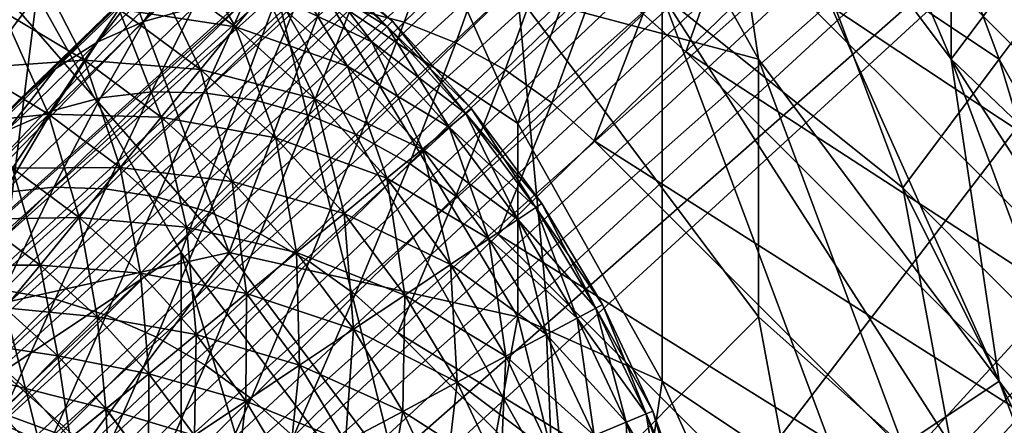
# Model space of a CAD drawing. Extents: x -160 to 10, y -10 to 160.
# Tile 361 of 450: x 0.1581 to 0.1852, y 0.1451 to 0.1562. Entities that reach past the tile are written whole.
import ezdxf

# ---------------------------------------------------------------- set-up
doc = ezdxf.new("R2010")
doc.units = 0

msp = doc.modelspace()

# ---------------------------------------------------------------- linework, layer by layer
for points in [[(0.197558, 0.186517, 0.010433), (0.146857, 0.141068, 0.506917), (0.198438, 0.187559, 0.012)], [(0.176524, 0.1716, 0.575792), (0.198438, 0.187559, 0.012), (0.146857, 0.141068, 0.506917)], [(0.196838, 0.185348, 0.008894), (0.146233, 0.139927, 0.50612), (0.197558, 0.186517, 0.010433)], [(0.197558, 0.186517, 0.010433), (0.146233, 0.139927, 0.50612), (0.146857, 0.141068, 0.506917)], [(0.19629, 0.184071, 0.007408), (0.145973, 0.138672, 0.505409), (0.196838, 0.185348, 0.008894)], [(0.196838, 0.185348, 0.008894), (0.145973, 0.138672, 0.505409), (0.146233, 0.139927, 0.50612)], [(0.195925, 0.182709, 0.006), (0.145886, 0.137353, 0.504735), (0.19629, 0.184071, 0.007408)], [(0.19629, 0.184071, 0.007408), (0.145886, 0.137353, 0.504735), (0.145973, 0.138672, 0.505409)], [(0.195925, 0.182709, 0.006), (0.145936, 0.135996, 0.504099), (0.145886, 0.137353, 0.504735)], [(0.195748, 0.181285, 0.004695), (0.145936, 0.135996, 0.504099), (0.195925, 0.182709, 0.006)], [(0.195748, 0.181285, 0.004695), (0.146096, 0.134614, 0.503501), (0.145936, 0.135996, 0.504099)], [(0.195762, 0.179823, 0.003515), (0.146096, 0.134614, 0.503501), (0.195748, 0.181285, 0.004695)], [(0.173299, 0.114534, 0.506885), (0.219776, 0.16622, 0.012), (0.234948, 0.181392, 0.012)], [(0.173299, 0.114534, 0.506885), (0.234948, 0.181392, 0.012), (0.202647, 0.143044, 0.584312)], [(0.195762, 0.179823, 0.003515), (0.146347, 0.133236, 0.502951), (0.146096, 0.134614, 0.503501)], [(0.195966, 0.178348, 0.00248), (0.146347, 0.133236, 0.502951), (0.195762, 0.179823, 0.003515)], [(0.195966, 0.178348, 0.00248), (0.146689, 0.131925, 0.502475), (0.146347, 0.133236, 0.502951)], [(0.196186, 0.177305, 0.002352), (0.146689, 0.131925, 0.502475), (0.195966, 0.178348, 0.00248)], [(0.196186, 0.177305, 0.002352), (0.147189, 0.130747, 0.50212), (0.146689, 0.131925, 0.502475)], [(0.19689, 0.175304, 0.001701), (0.147189, 0.130747, 0.50212), (0.196186, 0.177305, 0.002352)], [(0.19689, 0.175304, 0.001701), (0.147876, 0.129679, 0.501883), (0.147189, 0.130747, 0.50212)], [(0.197633, 0.173965, 0.00119), (0.147876, 0.129679, 0.501883), (0.19689, 0.175304, 0.001701)], [(0.197633, 0.173965, 0.00119), (0.148673, 0.128631, 0.501717), (0.147876, 0.129679, 0.501883)], [(0.198523, 0.172716, 0.000882), (0.148673, 0.128631, 0.501717), (0.197633, 0.173965, 0.00119)], [(0.198523, 0.172716, 0.000882), (0.149561, 0.127586, 0.501618), (0.148673, 0.128631, 0.501717)], [(0.199551, 0.171566, 0.000778), (0.149561, 0.127586, 0.501618), (0.198523, 0.172716, 0.000882)], [(0.170545, 0.165978, 0.609454), (0.176524, 0.1716, 0.575792), (0.146857, 0.141068, 0.506917)], [(0.199551, 0.171566, 0.000778), (0.150506, 0.12656, 0.501583), (0.149561, 0.127586, 0.501618)], [(0.199551, 0.171566, 0.000778), (0.158493, 0.117937, 0.501429), (0.150506, 0.12656, 0.501583)], [(0.199551, 0.171566, 0.000778), (0.203783, 0.167332, 0.000778), (0.158493, 0.117937, 0.501429)], [(0.183719, 0.155122, 0.768845), (0.178434, 0.167505, 0.768543), (0.177112, 0.163967, 0.769088)], [(0.183719, 0.155122, 0.768845), (0.183719, 0.162198, 0.76804), (0.178434, 0.167505, 0.768543)], [(0.204934, 0.166305, 0.000882), (0.158493, 0.117937, 0.501429), (0.203783, 0.167332, 0.000778)], [(0.204934, 0.166305, 0.000882), (0.159486, 0.116967, 0.501468), (0.158493, 0.117937, 0.501429)], [(0.206183, 0.165416, 0.00119), (0.159486, 0.116967, 0.501468), (0.204934, 0.166305, 0.000882)], [(0.219776, 0.16622, 0.012), (0.173299, 0.114534, 0.506885), (0.172193, 0.113645, 0.50601)], [(0.219776, 0.16622, 0.012), (0.172193, 0.113645, 0.50601), (0.218735, 0.16534, 0.010433)], [(0.153116, 0.149106, 0.661847), (0.170545, 0.165978, 0.609454), (0.146857, 0.141068, 0.506917)], [(0.153116, 0.149106, 0.661847), (0.16268, 0.15842, 0.638303), (0.170545, 0.165978, 0.609454)], [(0.185041, 0.155122, 0.699267), (0.179755, 0.15866, 0.69886), (0.181076, 0.165736, 0.697994)], [(0.185041, 0.155122, 0.699267), (0.181076, 0.165736, 0.697994), (0.186362, 0.156891, 0.699093)], [(0.206183, 0.165416, 0.00119), (0.16054, 0.116084, 0.501586), (0.159486, 0.116967, 0.501468)], [(0.207522, 0.164672, 0.001701), (0.16054, 0.116084, 0.501586), (0.206183, 0.165416, 0.00119)], [(0.218735, 0.16534, 0.010433), (0.172193, 0.113645, 0.50601), (0.170961, 0.112995, 0.505181)], [(0.218735, 0.16534, 0.010433), (0.170961, 0.112995, 0.505181), (0.217565, 0.16462, 0.008894)], [(0.207522, 0.164672, 0.001701), (0.16168, 0.115231, 0.501767), (0.16054, 0.116084, 0.501586)], [(0.209523, 0.163968, 0.002352), (0.16168, 0.115231, 0.501767), (0.207522, 0.164672, 0.001701)], [(0.217565, 0.16462, 0.008894), (0.170961, 0.112995, 0.505181), (0.169635, 0.112636, 0.504428)], [(0.217565, 0.16462, 0.008894), (0.169635, 0.112636, 0.504428), (0.216289, 0.164073, 0.007408)], [(0.209523, 0.163968, 0.002352), (0.162871, 0.114422, 0.502002), (0.16168, 0.115231, 0.501767)], [(0.210565, 0.163749, 0.00248), (0.162871, 0.114422, 0.502002), (0.209523, 0.163968, 0.002352)], [(0.216289, 0.164073, 0.007408), (0.169635, 0.112636, 0.504428), (0.168243, 0.112533, 0.503751)], [(0.216289, 0.164073, 0.007408), (0.168243, 0.112533, 0.503751), (0.214927, 0.163707, 0.006)], [(0.178434, 0.155122, 0.769622), (0.177112, 0.163967, 0.769088), (0.174469, 0.162198, 0.769553)], [(0.185041, 0.146277, 0.769466), (0.183719, 0.155122, 0.768845), (0.177112, 0.163967, 0.769088)], [(0.178434, 0.155122, 0.769622), (0.185041, 0.146277, 0.769466), (0.177112, 0.163967, 0.769088)], [(0.210565, 0.163749, 0.00248), (0.164107, 0.113702, 0.502302), (0.162871, 0.114422, 0.502002)], [(0.21204, 0.163544, 0.003515), (0.164107, 0.113702, 0.502302), (0.210565, 0.163749, 0.00248)], [(0.214927, 0.163707, 0.006), (0.168243, 0.112533, 0.503751), (0.166825, 0.112717, 0.503174)], [(0.214927, 0.163707, 0.006), (0.166825, 0.112717, 0.503174), (0.213502, 0.16353, 0.004695)], [(0.183198, 0.16186, 0.628878), (0.196008, 0.152992, 0.621122), (0.185209, 0.16379, 0.621122)], [(0.21204, 0.163544, 0.003515), (0.165432, 0.113128, 0.502694), (0.164107, 0.113702, 0.502302)], [(0.213502, 0.16353, 0.004695), (0.165432, 0.113128, 0.502694), (0.21204, 0.163544, 0.003515)], [(0.213502, 0.16353, 0.004695), (0.166825, 0.112717, 0.503174), (0.165432, 0.113128, 0.502694)], [(0.166541, 0.156891, 0.700594), (0.167862, 0.162198, 0.699428), (0.171827, 0.153353, 0.700474)], [(0.171827, 0.153353, 0.700474), (0.167862, 0.162198, 0.699428), (0.174469, 0.160429, 0.698928)], [(0.178434, 0.155122, 0.769622), (0.174469, 0.162198, 0.769553), (0.171827, 0.156891, 0.770084)], [(0.186362, 0.15866, 0.767823), (0.183719, 0.162198, 0.76804), (0.183719, 0.155122, 0.768845)], [(0.181082, 0.159825, 0.636242), (0.194078, 0.15098, 0.628878), (0.183198, 0.16186, 0.628878)], [(0.183198, 0.16186, 0.628878), (0.194078, 0.15098, 0.628878), (0.196008, 0.152992, 0.621122)], [(0.163898, 0.149815, 0.70237), (0.154648, 0.160429, 0.701992), (0.159934, 0.160429, 0.701058)], [(0.15597, 0.148046, 0.704154), (0.154648, 0.160429, 0.701992), (0.163898, 0.149815, 0.70237)], [(0.166541, 0.156891, 0.700594), (0.163898, 0.149815, 0.70237), (0.159934, 0.160429, 0.701058)], [(0.171827, 0.153353, 0.700474), (0.174469, 0.160429, 0.698928), (0.175791, 0.156891, 0.699384)], [(0.178821, 0.157639, 0.643367), (0.192043, 0.148865, 0.636242), (0.181082, 0.159825, 0.636242)], [(0.181082, 0.159825, 0.636242), (0.192043, 0.148865, 0.636242), (0.194078, 0.15098, 0.628878)], [(0.164068, 0.156007, 0.303745), (0.161704, 0.15776, 0.303745), (0.162408, 0.158814, 0.305012)], [(0.164068, 0.156007, 0.303745), (0.162408, 0.158814, 0.305012), (0.164872, 0.156986, 0.305012)], [(0.168698, 0.156134, 0.655872), (0.169719, 0.158928, 0.64904), (0.167242, 0.15652, 0.65544)], [(0.168698, 0.156134, 0.655872), (0.171187, 0.158555, 0.649439), (0.169719, 0.158928, 0.64904)], [(0.153327, 0.149815, 0.770757), (0.158613, 0.156891, 0.770598), (0.153327, 0.15866, 0.770523)], [(0.162907, 0.156534, 0.6537), (0.163962, 0.158498, 0.646785), (0.161556, 0.156158, 0.653004)], [(0.161556, 0.156158, 0.653004), (0.163962, 0.158498, 0.646785), (0.162676, 0.157919, 0.646104)], [(0.170118, 0.155566, 0.656215), (0.171187, 0.158555, 0.649439), (0.168698, 0.156134, 0.655872)], [(0.170118, 0.155566, 0.656215), (0.172617, 0.157997, 0.649757), (0.171187, 0.158555, 0.649439)], [(0.176435, 0.155325, 0.650175), (0.177648, 0.158681, 0.643323), (0.175263, 0.156368, 0.650128)], [(0.175791, 0.156891, 0.699384), (0.179755, 0.15866, 0.69886), (0.182398, 0.151584, 0.699851)], [(0.176435, 0.155325, 0.650175), (0.178821, 0.157639, 0.643367), (0.177648, 0.158681, 0.643323)], [(0.182398, 0.151584, 0.699851), (0.179755, 0.15866, 0.69886), (0.185041, 0.155122, 0.699267)], [(0.192969, 0.146277, 0.767788), (0.186362, 0.15866, 0.767823), (0.183719, 0.155122, 0.768845)], [(0.153116, 0.149106, 0.661847), (0.158103, 0.153975, 0.650733), (0.16268, 0.15842, 0.638303)], [(0.158103, 0.153975, 0.650733), (0.160444, 0.156251, 0.644683), (0.16268, 0.15842, 0.638303)], [(0.168237, 0.156019, 0.31178), (0.165852, 0.158181, 0.31178), (0.165476, 0.157723, 0.313471)], [(0.167818, 0.155601, 0.306529), (0.165476, 0.157723, 0.306529), (0.165852, 0.158181, 0.30822)], [(0.168379, 0.156161, 0.31), (0.165979, 0.158336, 0.31), (0.165852, 0.158181, 0.31178)], [(0.168237, 0.156019, 0.30822), (0.165852, 0.158181, 0.30822), (0.165979, 0.158336, 0.31)], [(0.168379, 0.156161, 0.31), (0.165852, 0.158181, 0.31178), (0.168237, 0.156019, 0.31178)], [(0.167818, 0.155601, 0.306529), (0.165852, 0.158181, 0.30822), (0.168237, 0.156019, 0.30822)], [(0.168237, 0.156019, 0.30822), (0.165979, 0.158336, 0.31), (0.168379, 0.156161, 0.31)], [(0.159922, 0.155093, 0.302201), (0.157668, 0.156444, 0.302201), (0.158465, 0.157935, 0.302792)], [(0.159922, 0.155093, 0.302201), (0.158465, 0.157935, 0.302792), (0.160862, 0.156499, 0.302792)], [(0.161556, 0.156158, 0.653004), (0.162676, 0.157919, 0.646104), (0.16029, 0.155599, 0.652269)], [(0.16029, 0.155599, 0.652269), (0.162676, 0.157919, 0.646104), (0.161496, 0.157165, 0.6454)], [(0.171477, 0.154826, 0.656465), (0.172617, 0.157997, 0.649757), (0.170118, 0.155566, 0.656215)], [(0.171477, 0.154826, 0.656465), (0.173983, 0.157263, 0.649988), (0.172617, 0.157997, 0.649757)], [(0.164068, 0.156007, 0.316255), (0.161704, 0.15776, 0.316255), (0.160862, 0.156499, 0.317208)], [(0.163106, 0.154835, 0.302792), (0.160862, 0.156499, 0.302792), (0.161704, 0.15776, 0.303745)], [(0.164872, 0.156986, 0.314988), (0.161704, 0.15776, 0.316255), (0.164068, 0.156007, 0.316255)], [(0.163106, 0.154835, 0.302792), (0.161704, 0.15776, 0.303745), (0.164068, 0.156007, 0.303745)], [(0.167818, 0.155601, 0.313471), (0.165476, 0.157723, 0.313471), (0.164872, 0.156986, 0.314988)], [(0.167144, 0.154927, 0.305012), (0.164872, 0.156986, 0.305012), (0.165476, 0.157723, 0.306529)], [(0.168237, 0.156019, 0.31178), (0.165476, 0.157723, 0.313471), (0.167818, 0.155601, 0.313471)], [(0.167144, 0.154927, 0.305012), (0.165476, 0.157723, 0.306529), (0.167818, 0.155601, 0.306529)], [(0.176435, 0.155325, 0.650175), (0.189857, 0.146604, 0.643367), (0.178821, 0.157639, 0.643367)], [(0.178821, 0.157639, 0.643367), (0.189857, 0.146604, 0.643367), (0.192043, 0.148865, 0.636242)], [(0.16029, 0.155599, 0.652269), (0.161496, 0.157165, 0.6454), (0.159133, 0.154867, 0.651507)], [(0.159133, 0.154867, 0.651507), (0.161496, 0.157165, 0.6454), (0.160444, 0.156251, 0.644683)], [(0.172753, 0.153926, 0.656616), (0.173983, 0.157263, 0.649988), (0.171477, 0.154826, 0.656465)], [(0.172753, 0.153926, 0.656616), (0.175263, 0.156368, 0.650128), (0.173983, 0.157263, 0.649988)], [(0.153327, 0.149815, 0.770757), (0.157291, 0.146277, 0.770905), (0.158613, 0.156891, 0.770598)], [(0.157291, 0.146277, 0.770905), (0.162577, 0.149815, 0.770781), (0.158613, 0.156891, 0.770598)], [(0.162577, 0.149815, 0.770781), (0.16522, 0.156891, 0.770447), (0.158613, 0.156891, 0.770598)], [(0.169184, 0.14097, 0.770905), (0.16522, 0.156891, 0.770447), (0.162577, 0.149815, 0.770781)], [(0.166541, 0.156891, 0.700594), (0.171827, 0.148046, 0.701483), (0.163898, 0.149815, 0.70237)], [(0.167144, 0.154927, 0.314988), (0.164872, 0.156986, 0.314988), (0.164068, 0.156007, 0.316255)], [(0.166249, 0.154031, 0.303745), (0.164068, 0.156007, 0.303745), (0.164872, 0.156986, 0.305012)], [(0.167818, 0.155601, 0.313471), (0.164872, 0.156986, 0.314988), (0.167144, 0.154927, 0.314988)], [(0.166249, 0.154031, 0.303745), (0.164872, 0.156986, 0.305012), (0.167144, 0.154927, 0.305012)], [(0.16522, 0.156891, 0.770447), (0.173148, 0.142739, 0.770669), (0.171827, 0.156891, 0.770084)], [(0.173148, 0.142739, 0.770669), (0.16522, 0.156891, 0.770447), (0.169184, 0.14097, 0.770905)], [(0.171827, 0.148046, 0.701483), (0.166541, 0.156891, 0.700594), (0.171827, 0.153353, 0.700474)], [(0.175791, 0.146277, 0.701306), (0.171827, 0.153353, 0.700474), (0.175791, 0.156891, 0.699384)], [(0.173148, 0.142739, 0.770669), (0.178434, 0.148046, 0.770067), (0.171827, 0.156891, 0.770084)], [(0.178434, 0.148046, 0.770067), (0.178434, 0.155122, 0.769622), (0.171827, 0.156891, 0.770084)], [(0.183719, 0.144508, 0.700893), (0.175791, 0.156891, 0.699384), (0.182398, 0.151584, 0.699851)], [(0.181076, 0.142739, 0.701401), (0.175791, 0.156891, 0.699384), (0.183719, 0.144508, 0.700893)], [(0.175791, 0.146277, 0.701306), (0.175791, 0.156891, 0.699384), (0.181076, 0.142739, 0.701401)], [(0.189005, 0.148046, 0.700232), (0.185041, 0.155122, 0.699267), (0.186362, 0.156891, 0.699093)], [(0.163195, 0.1542, 0.660971), (0.164322, 0.156721, 0.654345), (0.161761, 0.154224, 0.660342)], [(0.161761, 0.154224, 0.660342), (0.164322, 0.156721, 0.654345), (0.162907, 0.156534, 0.6537)], [(0.163195, 0.1542, 0.660971), (0.165775, 0.156716, 0.654929), (0.164322, 0.156721, 0.654345)], [(0.164645, 0.153987, 0.661522), (0.165775, 0.156716, 0.654929), (0.163195, 0.1542, 0.660971)], [(0.164645, 0.153987, 0.661522), (0.167242, 0.15652, 0.65544), (0.165775, 0.156716, 0.654929)], [(0.159922, 0.155093, 0.317799), (0.157668, 0.156444, 0.317799), (0.156829, 0.154874, 0.318)], [(0.158933, 0.153613, 0.302), (0.156829, 0.154874, 0.302), (0.157668, 0.156444, 0.302201)], [(0.160862, 0.156499, 0.317208), (0.157668, 0.156444, 0.317799), (0.159922, 0.155093, 0.317799)], [(0.158933, 0.153613, 0.302), (0.157668, 0.156444, 0.302201), (0.159922, 0.155093, 0.302201)], [(0.163106, 0.154835, 0.317208), (0.160862, 0.156499, 0.317208), (0.159922, 0.155093, 0.317799)], [(0.162033, 0.153528, 0.302201), (0.159922, 0.155093, 0.302201), (0.160862, 0.156499, 0.302792)], [(0.161761, 0.154224, 0.660342), (0.162907, 0.156534, 0.6537), (0.160367, 0.154057, 0.659648)], [(0.160367, 0.154057, 0.659648), (0.162907, 0.156534, 0.6537), (0.161556, 0.156158, 0.653004)], [(0.164068, 0.156007, 0.316255), (0.160862, 0.156499, 0.317208), (0.163106, 0.154835, 0.317208)], [(0.162033, 0.153528, 0.302201), (0.160862, 0.156499, 0.302792), (0.163106, 0.154835, 0.302792)], [(0.166087, 0.153588, 0.661986), (0.167242, 0.15652, 0.65544), (0.164645, 0.153987, 0.661522)], [(0.166087, 0.153588, 0.661986), (0.168698, 0.156134, 0.655872), (0.167242, 0.15652, 0.65544)], [(0.173923, 0.152882, 0.656667), (0.175263, 0.156368, 0.650128), (0.172753, 0.153926, 0.656616)], [(0.173923, 0.152882, 0.656667), (0.176435, 0.155325, 0.650175), (0.175263, 0.156368, 0.650128)], [(0.159133, 0.154867, 0.651507), (0.160444, 0.156251, 0.644683), (0.158103, 0.153975, 0.650733)], [(0.160367, 0.154057, 0.659648), (0.161556, 0.156158, 0.653004), (0.159038, 0.153703, 0.658898)], [(0.159038, 0.153703, 0.658898), (0.161556, 0.156158, 0.653004), (0.16029, 0.155599, 0.652269)], [(0.167496, 0.153009, 0.662355), (0.168698, 0.156134, 0.655872), (0.166087, 0.153588, 0.661986)], [(0.167496, 0.153009, 0.662355), (0.170118, 0.155566, 0.656215), (0.168698, 0.156134, 0.655872)], [(0.170398, 0.153634, 0.31178), (0.168237, 0.156019, 0.31178), (0.167818, 0.155601, 0.313471)], [(0.169941, 0.153259, 0.306529), (0.167818, 0.155601, 0.306529), (0.168237, 0.156019, 0.30822)], [(0.170553, 0.153761, 0.31), (0.168379, 0.156161, 0.31), (0.168237, 0.156019, 0.31178)], [(0.170398, 0.153634, 0.30822), (0.168237, 0.156019, 0.30822), (0.168379, 0.156161, 0.31)], [(0.170553, 0.153761, 0.31), (0.168237, 0.156019, 0.31178), (0.170398, 0.153634, 0.31178)], [(0.169941, 0.153259, 0.306529), (0.168237, 0.156019, 0.30822), (0.170398, 0.153634, 0.30822)], [(0.170398, 0.153634, 0.30822), (0.168379, 0.156161, 0.31), (0.170553, 0.153761, 0.31)], [(0.166249, 0.154031, 0.316255), (0.164068, 0.156007, 0.316255), (0.163106, 0.154835, 0.317208)], [(0.165176, 0.152958, 0.302792), (0.163106, 0.154835, 0.302792), (0.164068, 0.156007, 0.303745)], [(0.167144, 0.154927, 0.314988), (0.164068, 0.156007, 0.316255), (0.166249, 0.154031, 0.316255)], [(0.165176, 0.152958, 0.302792), (0.164068, 0.156007, 0.303745), (0.166249, 0.154031, 0.303745)], [(0.159038, 0.153703, 0.658898), (0.16029, 0.155599, 0.652269), (0.157797, 0.153167, 0.658107)], [(0.157797, 0.153167, 0.658107), (0.16029, 0.155599, 0.652269), (0.159133, 0.154867, 0.651507)], [(0.169941, 0.153259, 0.313471), (0.167818, 0.155601, 0.313471), (0.167144, 0.154927, 0.314988)], [(0.169204, 0.152654, 0.305012), (0.167144, 0.154927, 0.305012), (0.167818, 0.155601, 0.306529)], [(0.168847, 0.152261, 0.662624), (0.170118, 0.155566, 0.656215), (0.167496, 0.153009, 0.662355)], [(0.170398, 0.153634, 0.31178), (0.167818, 0.155601, 0.313471), (0.169941, 0.153259, 0.313471)], [(0.169204, 0.152654, 0.305012), (0.167818, 0.155601, 0.306529), (0.169941, 0.153259, 0.306529)], [(0.168847, 0.152261, 0.662624), (0.171477, 0.154826, 0.656465), (0.170118, 0.155566, 0.656215)], [(0.173923, 0.152882, 0.656667), (0.187543, 0.144217, 0.650175), (0.176435, 0.155325, 0.650175)], [(0.176435, 0.155325, 0.650175), (0.187543, 0.144217, 0.650175), (0.189857, 0.146604, 0.643367)], [(0.159922, 0.155093, 0.317799), (0.156829, 0.154874, 0.318), (0.158933, 0.153613, 0.318)], [(0.162033, 0.153528, 0.317799), (0.159922, 0.155093, 0.317799), (0.158933, 0.153613, 0.318)], [(0.160904, 0.152151, 0.302), (0.158933, 0.153613, 0.302), (0.159922, 0.155093, 0.302201)], [(0.163106, 0.154835, 0.317208), (0.159922, 0.155093, 0.317799), (0.162033, 0.153528, 0.317799)], [(0.160904, 0.152151, 0.302), (0.159922, 0.155093, 0.302201), (0.162033, 0.153528, 0.302201)], [(0.178434, 0.155122, 0.769622), (0.178434, 0.148046, 0.770067), (0.182398, 0.144508, 0.769914)], [(0.182398, 0.144508, 0.769914), (0.185041, 0.146277, 0.769466), (0.178434, 0.155122, 0.769622)], [(0.182398, 0.151584, 0.699851), (0.185041, 0.155122, 0.699267), (0.187684, 0.146277, 0.70044)], [(0.189005, 0.14097, 0.769329), (0.183719, 0.155122, 0.768845), (0.185041, 0.146277, 0.769466)], [(0.191648, 0.142739, 0.768602), (0.183719, 0.155122, 0.768845), (0.189005, 0.14097, 0.769329)], [(0.191648, 0.142739, 0.768602), (0.192969, 0.146277, 0.767788), (0.183719, 0.155122, 0.768845)], [(0.187684, 0.146277, 0.70044), (0.185041, 0.155122, 0.699267), (0.189005, 0.148046, 0.700232)], [(0.158933, 0.153613, 0.318), (0.156829, 0.154874, 0.318), (0.15599, 0.153304, 0.317799)], [(0.157797, 0.153167, 0.658107), (0.159133, 0.154867, 0.651507), (0.156664, 0.15246, 0.657288)], [(0.156664, 0.15246, 0.657288), (0.159133, 0.154867, 0.651507), (0.158103, 0.153975, 0.650733)], [(0.157944, 0.152133, 0.302201), (0.156829, 0.154874, 0.302), (0.158933, 0.153613, 0.302)], [(0.165176, 0.152958, 0.317208), (0.163106, 0.154835, 0.317208), (0.162033, 0.153528, 0.317799)], [(0.16398, 0.151763, 0.302201), (0.162033, 0.153528, 0.302201), (0.163106, 0.154835, 0.302792)], [(0.166249, 0.154031, 0.316255), (0.163106, 0.154835, 0.317208), (0.165176, 0.152958, 0.317208)], [(0.16398, 0.151763, 0.302201), (0.163106, 0.154835, 0.302792), (0.165176, 0.152958, 0.302792)], [(0.169204, 0.152654, 0.314988), (0.167144, 0.154927, 0.314988), (0.166249, 0.154031, 0.316255)], [(0.168225, 0.15185, 0.303745), (0.166249, 0.154031, 0.303745), (0.167144, 0.154927, 0.305012)], [(0.169941, 0.153259, 0.313471), (0.167144, 0.154927, 0.314988), (0.169204, 0.152654, 0.314988)], [(0.168225, 0.15185, 0.303745), (0.167144, 0.154927, 0.305012), (0.169204, 0.152654, 0.305012)], [(0.170118, 0.151356, 0.662787), (0.171477, 0.154826, 0.656465), (0.168847, 0.152261, 0.662624)], [(0.170118, 0.151356, 0.662787), (0.172753, 0.153926, 0.656616), (0.171477, 0.154826, 0.656465)], [(0.160496, 0.151562, 0.666693), (0.161761, 0.154224, 0.660342), (0.159084, 0.151607, 0.666019)], [(0.159084, 0.151607, 0.666019), (0.161761, 0.154224, 0.660342), (0.160367, 0.154057, 0.659648)], [(0.160496, 0.151562, 0.666693), (0.163195, 0.1542, 0.660971), (0.161761, 0.154224, 0.660342)], [(0.161928, 0.151331, 0.667284), (0.163195, 0.1542, 0.660971), (0.160496, 0.151562, 0.666693)], [(0.161928, 0.151331, 0.667284), (0.164645, 0.153987, 0.661522), (0.163195, 0.1542, 0.660971)], [(0.159084, 0.151607, 0.666019), (0.160367, 0.154057, 0.659648), (0.157714, 0.151464, 0.665274)], [(0.157714, 0.151464, 0.665274), (0.160367, 0.154057, 0.659648), (0.159038, 0.153703, 0.658898)], [(0.163354, 0.150916, 0.667782), (0.164645, 0.153987, 0.661522), (0.161928, 0.151331, 0.667284)], [(0.163354, 0.150916, 0.667782), (0.166087, 0.153588, 0.661986), (0.164645, 0.153987, 0.661522)], [(0.168225, 0.15185, 0.316255), (0.166249, 0.154031, 0.316255), (0.165176, 0.152958, 0.317208)], [(0.167052, 0.150888, 0.302792), (0.165176, 0.152958, 0.302792), (0.166249, 0.154031, 0.303745)], [(0.169204, 0.152654, 0.314988), (0.166249, 0.154031, 0.316255), (0.168225, 0.15185, 0.316255)], [(0.167052, 0.150888, 0.302792), (0.166249, 0.154031, 0.303745), (0.168225, 0.15185, 0.303745)], [(0.171286, 0.15031, 0.662842), (0.172753, 0.153926, 0.656616), (0.170118, 0.151356, 0.662787)], [(0.171286, 0.15031, 0.662842), (0.173923, 0.152882, 0.656667), (0.172753, 0.153926, 0.656616)], [(0.158933, 0.153613, 0.318), (0.15599, 0.153304, 0.317799), (0.157944, 0.152133, 0.317799)], [(0.157714, 0.151464, 0.665274), (0.159038, 0.153703, 0.658898), (0.156411, 0.151135, 0.66447)], [(0.156411, 0.151135, 0.66447), (0.159038, 0.153703, 0.658898), (0.157797, 0.153167, 0.658107)], [(0.160904, 0.152151, 0.318), (0.158933, 0.153613, 0.318), (0.157944, 0.152133, 0.317799)], [(0.159774, 0.150775, 0.302201), (0.157944, 0.152133, 0.302201), (0.158933, 0.153613, 0.302)], [(0.162033, 0.153528, 0.317799), (0.158933, 0.153613, 0.318), (0.160904, 0.152151, 0.318)], [(0.159774, 0.150775, 0.302201), (0.158933, 0.153613, 0.302), (0.160904, 0.152151, 0.302)], [(0.16475, 0.150324, 0.668179), (0.166087, 0.153588, 0.661986), (0.163354, 0.150916, 0.667782)], [(0.16475, 0.150324, 0.668179), (0.167496, 0.153009, 0.662355), (0.166087, 0.153588, 0.661986)], [(0.172316, 0.151049, 0.31178), (0.170398, 0.153634, 0.31178), (0.169941, 0.153259, 0.313471)], [(0.171824, 0.15072, 0.306529), (0.169941, 0.153259, 0.306529), (0.170398, 0.153634, 0.30822)], [(0.172482, 0.15116, 0.31), (0.170553, 0.153761, 0.31), (0.170398, 0.153634, 0.31178)], [(0.172316, 0.151049, 0.30822), (0.170398, 0.153634, 0.30822), (0.170553, 0.153761, 0.31)], [(0.172482, 0.15116, 0.31), (0.170398, 0.153634, 0.31178), (0.172316, 0.151049, 0.31178)], [(0.171824, 0.15072, 0.306529), (0.170398, 0.153634, 0.30822), (0.172316, 0.151049, 0.30822)], [(0.172316, 0.151049, 0.30822), (0.170553, 0.153761, 0.31), (0.172482, 0.15116, 0.31)], [(0.16398, 0.151763, 0.317799), (0.162033, 0.153528, 0.317799), (0.160904, 0.152151, 0.318)], [(0.162722, 0.150504, 0.302), (0.160904, 0.152151, 0.302), (0.162033, 0.153528, 0.302201)], [(0.165176, 0.152958, 0.317208), (0.162033, 0.153528, 0.317799), (0.16398, 0.151763, 0.317799)], [(0.162722, 0.150504, 0.302), (0.162033, 0.153528, 0.302201), (0.16398, 0.151763, 0.302201)], [(0.175791, 0.146277, 0.701306), (0.171827, 0.148046, 0.701483), (0.171827, 0.153353, 0.700474)], [(0.171824, 0.15072, 0.313471), (0.169941, 0.153259, 0.313471), (0.169204, 0.152654, 0.314988)], [(0.171031, 0.15019, 0.305012), (0.169204, 0.152654, 0.305012), (0.169941, 0.153259, 0.306529)], [(0.172316, 0.151049, 0.31178), (0.169941, 0.153259, 0.313471), (0.171824, 0.15072, 0.313471)], [(0.171031, 0.15019, 0.305012), (0.169941, 0.153259, 0.306529), (0.171824, 0.15072, 0.306529)], [(0.167052, 0.150888, 0.317208), (0.165176, 0.152958, 0.317208), (0.16398, 0.151763, 0.317799)], [(0.165745, 0.149815, 0.302201), (0.16398, 0.151763, 0.302201), (0.165176, 0.152958, 0.302792)], [(0.166092, 0.149567, 0.668467), (0.167496, 0.153009, 0.662355), (0.16475, 0.150324, 0.668179)], [(0.168225, 0.15185, 0.316255), (0.165176, 0.152958, 0.317208), (0.167052, 0.150888, 0.317208)], [(0.165745, 0.149815, 0.302201), (0.165176, 0.152958, 0.302792), (0.167052, 0.150888, 0.302792)], [(0.166092, 0.149567, 0.668467), (0.168847, 0.152261, 0.662624), (0.167496, 0.153009, 0.662355)], [(0.171286, 0.15031, 0.662842), (0.185099, 0.141706, 0.656667), (0.173923, 0.152882, 0.656667)], [(0.173923, 0.152882, 0.656667), (0.185099, 0.141706, 0.656667), (0.187543, 0.144217, 0.650175)], [(0.171031, 0.15019, 0.314988), (0.169204, 0.152654, 0.314988), (0.168225, 0.15185, 0.316255)], [(0.169978, 0.149487, 0.303745), (0.168225, 0.15185, 0.303745), (0.169204, 0.152654, 0.305012)], [(0.171824, 0.15072, 0.313471), (0.169204, 0.152654, 0.314988), (0.171031, 0.15019, 0.314988)], [(0.169978, 0.149487, 0.303745), (0.169204, 0.152654, 0.305012), (0.171031, 0.15019, 0.305012)], [(0.167357, 0.148657, 0.668642), (0.168847, 0.152261, 0.662624), (0.166092, 0.149567, 0.668467)], [(0.167357, 0.148657, 0.668642), (0.170118, 0.151356, 0.662787), (0.168847, 0.152261, 0.662624)], [(0.159774, 0.150775, 0.317799), (0.157944, 0.152133, 0.317799), (0.157005, 0.150727, 0.317208)], [(0.158702, 0.149468, 0.302792), (0.157005, 0.150727, 0.302792), (0.157944, 0.152133, 0.302201)], [(0.160904, 0.152151, 0.318), (0.157944, 0.152133, 0.317799), (0.159774, 0.150775, 0.317799)], [(0.158702, 0.149468, 0.302792), (0.157944, 0.152133, 0.302201), (0.159774, 0.150775, 0.302201)], [(0.162722, 0.150504, 0.318), (0.160904, 0.152151, 0.318), (0.159774, 0.150775, 0.317799)], [(0.161463, 0.149245, 0.302201), (0.159774, 0.150775, 0.302201), (0.160904, 0.152151, 0.302)], [(0.16398, 0.151763, 0.317799), (0.160904, 0.152151, 0.318), (0.162722, 0.150504, 0.318)], [(0.161463, 0.149245, 0.302201), (0.160904, 0.152151, 0.302), (0.162722, 0.150504, 0.302)], [(0.165745, 0.149815, 0.317799), (0.16398, 0.151763, 0.317799), (0.162722, 0.150504, 0.318)], [(0.164369, 0.148686, 0.302), (0.162722, 0.150504, 0.302), (0.16398, 0.151763, 0.302201)], [(0.167052, 0.150888, 0.317208), (0.16398, 0.151763, 0.317799), (0.165745, 0.149815, 0.317799)], [(0.164369, 0.148686, 0.302), (0.16398, 0.151763, 0.302201), (0.165745, 0.149815, 0.302201)], [(0.169978, 0.149487, 0.316255), (0.168225, 0.15185, 0.316255), (0.167052, 0.150888, 0.317208)], [(0.168717, 0.148644, 0.302792), (0.167052, 0.150888, 0.302792), (0.168225, 0.15185, 0.303745)], [(0.171031, 0.15019, 0.314988), (0.168225, 0.15185, 0.316255), (0.169978, 0.149487, 0.316255)], [(0.168717, 0.148644, 0.302792), (0.168225, 0.15185, 0.303745), (0.169978, 0.149487, 0.303745)], [(0.157704, 0.148779, 0.672098), (0.159084, 0.151607, 0.666019), (0.156315, 0.148847, 0.671378)], [(0.156315, 0.148847, 0.671378), (0.159084, 0.151607, 0.666019), (0.157714, 0.151464, 0.665274)], [(0.157704, 0.148779, 0.672098), (0.160496, 0.151562, 0.666693), (0.159084, 0.151607, 0.666019)], [(0.159115, 0.148527, 0.672729), (0.160496, 0.151562, 0.666693), (0.157704, 0.148779, 0.672098)], [(0.159115, 0.148527, 0.672729), (0.161928, 0.151331, 0.667284), (0.160496, 0.151562, 0.666693)], [(0.187684, 0.14097, 0.701189), (0.182398, 0.151584, 0.699851), (0.187684, 0.146277, 0.70044)], [(0.187684, 0.14097, 0.701189), (0.183719, 0.144508, 0.700893), (0.182398, 0.151584, 0.699851)], [(0.160523, 0.148094, 0.673261), (0.161928, 0.151331, 0.667284), (0.159115, 0.148527, 0.672729)], [(0.160523, 0.148094, 0.673261), (0.163354, 0.150916, 0.667782), (0.161928, 0.151331, 0.667284)], [(0.168524, 0.147609, 0.6687), (0.170118, 0.151356, 0.662787), (0.167357, 0.148657, 0.668642)], [(0.168524, 0.147609, 0.6687), (0.171286, 0.15031, 0.662842), (0.170118, 0.151356, 0.662787)], [(0.174147, 0.148382, 0.31), (0.172482, 0.15116, 0.31), (0.172316, 0.151049, 0.31178)], [(0.17397, 0.148288, 0.30822), (0.172316, 0.151049, 0.30822), (0.172482, 0.15116, 0.31)], [(0.17397, 0.148288, 0.30822), (0.172482, 0.15116, 0.31), (0.174147, 0.148382, 0.31)], [(0.161905, 0.147489, 0.673684), (0.163354, 0.150916, 0.667782), (0.160523, 0.148094, 0.673261)], [(0.161905, 0.147489, 0.673684), (0.16475, 0.150324, 0.668179), (0.163354, 0.150916, 0.667782)], [(0.168717, 0.148644, 0.317208), (0.167052, 0.150888, 0.317208), (0.165745, 0.149815, 0.317799)], [(0.167311, 0.147704, 0.302201), (0.165745, 0.149815, 0.302201), (0.167052, 0.150888, 0.302792)], [(0.169978, 0.149487, 0.316255), (0.167052, 0.150888, 0.317208), (0.168717, 0.148644, 0.317208)], [(0.167311, 0.147704, 0.302201), (0.167052, 0.150888, 0.302792), (0.168717, 0.148644, 0.302792)], [(0.17397, 0.148288, 0.31178), (0.172316, 0.151049, 0.31178), (0.171824, 0.15072, 0.313471)], [(0.173449, 0.148009, 0.306529), (0.171824, 0.15072, 0.306529), (0.172316, 0.151049, 0.30822)], [(0.174147, 0.148382, 0.31), (0.172316, 0.151049, 0.31178), (0.17397, 0.148288, 0.31178)], [(0.173449, 0.148009, 0.306529), (0.172316, 0.151049, 0.30822), (0.17397, 0.148288, 0.30822)], [(0.158702, 0.149468, 0.317208), (0.157005, 0.150727, 0.317208), (0.156162, 0.149466, 0.316255)], [(0.159774, 0.150775, 0.317799), (0.157005, 0.150727, 0.317208), (0.158702, 0.149468, 0.317208)], [(0.157739, 0.148296, 0.303745), (0.157005, 0.150727, 0.302792), (0.158702, 0.149468, 0.302792)], [(0.161463, 0.149245, 0.317799), (0.159774, 0.150775, 0.317799), (0.158702, 0.149468, 0.317208)], [(0.160267, 0.148049, 0.302792), (0.158702, 0.149468, 0.302792), (0.159774, 0.150775, 0.302201)], [(0.162722, 0.150504, 0.318), (0.159774, 0.150775, 0.317799), (0.161463, 0.149245, 0.317799)], [(0.160267, 0.148049, 0.302792), (0.159774, 0.150775, 0.302201), (0.161463, 0.149245, 0.302201)], [(0.173449, 0.148009, 0.313471), (0.171824, 0.15072, 0.313471), (0.171031, 0.15019, 0.314988)], [(0.172608, 0.14756, 0.305012), (0.171031, 0.15019, 0.305012), (0.171824, 0.15072, 0.306529)], [(0.17397, 0.148288, 0.31178), (0.171824, 0.15072, 0.313471), (0.173449, 0.148009, 0.313471)], [(0.172608, 0.14756, 0.305012), (0.171824, 0.15072, 0.306529), (0.173449, 0.148009, 0.306529)], [(0.164369, 0.148686, 0.318), (0.162722, 0.150504, 0.318), (0.161463, 0.149245, 0.317799)], [(0.162993, 0.147557, 0.302201), (0.161463, 0.149245, 0.302201), (0.162722, 0.150504, 0.302)], [(0.165745, 0.149815, 0.317799), (0.162722, 0.150504, 0.318), (0.164369, 0.148686, 0.318)], [(0.162993, 0.147557, 0.302201), (0.162722, 0.150504, 0.302), (0.164369, 0.148686, 0.302)], [(0.163237, 0.146722, 0.673992), (0.16475, 0.150324, 0.668179), (0.161905, 0.147489, 0.673684)], [(0.163237, 0.146722, 0.673992), (0.166092, 0.149567, 0.668467), (0.16475, 0.150324, 0.668179)], [(0.168524, 0.147609, 0.6687), (0.182528, 0.139069, 0.662842), (0.171286, 0.15031, 0.662842)], [(0.172608, 0.14756, 0.314988), (0.171031, 0.15019, 0.314988), (0.169978, 0.149487, 0.316255)], [(0.171491, 0.146962, 0.303745), (0.169978, 0.149487, 0.303745), (0.171031, 0.15019, 0.305012)], [(0.173449, 0.148009, 0.313471), (0.171031, 0.15019, 0.314988), (0.172608, 0.14756, 0.314988)], [(0.171491, 0.146962, 0.303745), (0.171031, 0.15019, 0.305012), (0.172608, 0.14756, 0.305012)], [(0.171286, 0.15031, 0.662842), (0.182528, 0.139069, 0.662842), (0.185099, 0.141706, 0.656667)], [(0.15597, 0.148046, 0.704154), (0.163898, 0.149815, 0.70237), (0.159934, 0.144508, 0.704059)], [(0.162577, 0.133894, 0.771211), (0.162577, 0.149815, 0.770781), (0.157291, 0.146277, 0.770905)], [(0.159934, 0.144508, 0.704059), (0.163898, 0.149815, 0.70237), (0.170505, 0.14097, 0.702937)], [(0.167862, 0.132125, 0.771206), (0.169184, 0.14097, 0.770905), (0.162577, 0.149815, 0.770781)], [(0.162577, 0.133894, 0.771211), (0.167862, 0.132125, 0.771206), (0.162577, 0.149815, 0.770781)], [(0.170505, 0.14097, 0.702937), (0.163898, 0.149815, 0.70237), (0.171827, 0.148046, 0.701483)], [(0.167311, 0.147705, 0.317799), (0.165745, 0.149815, 0.317799), (0.164369, 0.148686, 0.318)], [(0.165831, 0.146715, 0.302), (0.164369, 0.148686, 0.302), (0.165745, 0.149815, 0.302201)], [(0.168717, 0.148644, 0.317208), (0.165745, 0.149815, 0.317799), (0.167311, 0.147705, 0.317799)], [(0.165831, 0.146715, 0.302), (0.165745, 0.149815, 0.302201), (0.167311, 0.147704, 0.302201)], [(0.164496, 0.145806, 0.674179), (0.166092, 0.149567, 0.668467), (0.163237, 0.146722, 0.673992)], [(0.164496, 0.145806, 0.674179), (0.167357, 0.148657, 0.668642), (0.166092, 0.149567, 0.668467)], [(0.158702, 0.149468, 0.317208), (0.156162, 0.149466, 0.316255), (0.15774, 0.148296, 0.316255)], [(0.159195, 0.146977, 0.303745), (0.157739, 0.148296, 0.303745), (0.158702, 0.149468, 0.302792)], [(0.160267, 0.148049, 0.317208), (0.158702, 0.149468, 0.317208), (0.15774, 0.148296, 0.316255)], [(0.161463, 0.149245, 0.317799), (0.158702, 0.149468, 0.317208), (0.160267, 0.148049, 0.317208)], [(0.159195, 0.146977, 0.303745), (0.158702, 0.149468, 0.302792), (0.160267, 0.148049, 0.302792)], [(0.171491, 0.146962, 0.316255), (0.169978, 0.149487, 0.316255), (0.168717, 0.148644, 0.317208)], [(0.170153, 0.146247, 0.302792), (0.168717, 0.148644, 0.302792), (0.169978, 0.149487, 0.303745)], [(0.172608, 0.14756, 0.314988), (0.169978, 0.149487, 0.316255), (0.171491, 0.146962, 0.316255)], [(0.170153, 0.146247, 0.302792), (0.169978, 0.149487, 0.303745), (0.171491, 0.146962, 0.303745)], [(0.162993, 0.147557, 0.317799), (0.161463, 0.149245, 0.317799), (0.160267, 0.148049, 0.317208)], [(0.161686, 0.146484, 0.302792), (0.160267, 0.148049, 0.302792), (0.161463, 0.149245, 0.302201)], [(0.164369, 0.148686, 0.318), (0.161463, 0.149245, 0.317799), (0.162993, 0.147557, 0.317799)], [(0.161686, 0.146484, 0.302792), (0.161463, 0.149245, 0.302201), (0.162993, 0.147557, 0.302201)], [(0.156185, 0.145596, 0.677857), (0.159115, 0.148527, 0.672729), (0.157704, 0.148779, 0.672098)], [(0.157574, 0.145144, 0.678423), (0.159115, 0.148527, 0.672729), (0.156185, 0.145596, 0.677857)], [(0.157574, 0.145144, 0.678423), (0.160523, 0.148094, 0.673261), (0.159115, 0.148527, 0.672729)], [(0.165831, 0.146715, 0.318), (0.164369, 0.148686, 0.318), (0.162993, 0.147557, 0.317799)], [(0.164351, 0.145726, 0.302201), (0.162993, 0.147557, 0.302201), (0.164369, 0.148686, 0.302)], [(0.164351, 0.145726, 0.302201), (0.164369, 0.148686, 0.302), (0.165831, 0.146715, 0.302)], [(0.167311, 0.147705, 0.317799), (0.164369, 0.148686, 0.318), (0.165831, 0.146715, 0.318)], [(0.165661, 0.144756, 0.674242), (0.167357, 0.148657, 0.668642), (0.164496, 0.145806, 0.674179)], [(0.165661, 0.144756, 0.674242), (0.168524, 0.147609, 0.6687), (0.167357, 0.148657, 0.668642)], [(0.170153, 0.146247, 0.317208), (0.168717, 0.148644, 0.317208), (0.167311, 0.147705, 0.317799)], [(0.168662, 0.14545, 0.302201), (0.167311, 0.147704, 0.302201), (0.168717, 0.148644, 0.302792)], [(0.168662, 0.14545, 0.302201), (0.168717, 0.148644, 0.302792), (0.170153, 0.146247, 0.302792)], [(0.171491, 0.146962, 0.316255), (0.168717, 0.148644, 0.317208), (0.170153, 0.146247, 0.317208)], [(0.159195, 0.146977, 0.316255), (0.15774, 0.148296, 0.316255), (0.156936, 0.147317, 0.314988)], [(0.158299, 0.146081, 0.305012), (0.156936, 0.147317, 0.305012), (0.157739, 0.148296, 0.303745)], [(0.158299, 0.146081, 0.305012), (0.157739, 0.148296, 0.303745), (0.159195, 0.146977, 0.303745)], [(0.160267, 0.148049, 0.317208), (0.15774, 0.148296, 0.316255), (0.159195, 0.146977, 0.316255)], [(0.175347, 0.145378, 0.31178), (0.17397, 0.148288, 0.31178), (0.173449, 0.148009, 0.313471)], [(0.1748, 0.145152, 0.306529), (0.173449, 0.148009, 0.306529), (0.17397, 0.148288, 0.30822)], [(0.175532, 0.145455, 0.31), (0.174147, 0.148382, 0.31), (0.17397, 0.148288, 0.31178)], [(0.175347, 0.145378, 0.30822), (0.17397, 0.148288, 0.30822), (0.174147, 0.148382, 0.31)], [(0.175532, 0.145455, 0.31), (0.17397, 0.148288, 0.31178), (0.175347, 0.145378, 0.31178)], [(0.1748, 0.145152, 0.306529), (0.17397, 0.148288, 0.30822), (0.175347, 0.145378, 0.30822)], [(0.175347, 0.145378, 0.30822), (0.174147, 0.148382, 0.31), (0.175532, 0.145455, 0.31)], [(0.159934, 0.144508, 0.704059), (0.152006, 0.137432, 0.706879), (0.15597, 0.148046, 0.704154)], [(0.15894, 0.144524, 0.678874), (0.160523, 0.148094, 0.673261), (0.157574, 0.145144, 0.678423)], [(0.15894, 0.144524, 0.678874), (0.161905, 0.147489, 0.673684), (0.160523, 0.148094, 0.673261)], [(0.161686, 0.146484, 0.317208), (0.160267, 0.148049, 0.317208), (0.159195, 0.146977, 0.316255)], [(0.160513, 0.145522, 0.303745), (0.159195, 0.146977, 0.303745), (0.160267, 0.148049, 0.302792)], [(0.162993, 0.147557, 0.317799), (0.160267, 0.148049, 0.317208), (0.161686, 0.146484, 0.317208)], [(0.160513, 0.145522, 0.303745), (0.160267, 0.148049, 0.302792), (0.161686, 0.146484, 0.302792)], [(0.170505, 0.14097, 0.702937), (0.171827, 0.148046, 0.701483), (0.174469, 0.137432, 0.703001)], [(0.174469, 0.137432, 0.703001), (0.171827, 0.148046, 0.701483), (0.175791, 0.146277, 0.701306)], [(0.1748, 0.145152, 0.313471), (0.173449, 0.148009, 0.313471), (0.172608, 0.14756, 0.314988)], [(0.173919, 0.144787, 0.305012), (0.172608, 0.14756, 0.305012), (0.173449, 0.148009, 0.306529)], [(0.173148, 0.142739, 0.770669), (0.179755, 0.14097, 0.770351), (0.178434, 0.148046, 0.770067)], [(0.175347, 0.145378, 0.31178), (0.173449, 0.148009, 0.313471), (0.1748, 0.145152, 0.313471)], [(0.173919, 0.144787, 0.305012), (0.173449, 0.148009, 0.306529), (0.1748, 0.145152, 0.306529)], [(0.179755, 0.14097, 0.770351), (0.182398, 0.144508, 0.769914), (0.178434, 0.148046, 0.770067)], [(0.168662, 0.14545, 0.317799), (0.167311, 0.147705, 0.317799), (0.165831, 0.146715, 0.318)], [(0.167092, 0.144611, 0.302), (0.165831, 0.146715, 0.302), (0.167311, 0.147704, 0.302201)], [(0.167092, 0.144611, 0.302), (0.167311, 0.147704, 0.302201), (0.168662, 0.14545, 0.302201)], [(0.170153, 0.146247, 0.317208), (0.167311, 0.147705, 0.317799), (0.168662, 0.14545, 0.317799)], [(0.160261, 0.143745, 0.679201), (0.161905, 0.147489, 0.673684), (0.15894, 0.144524, 0.678874)], [(0.160261, 0.143745, 0.679201), (0.163237, 0.146722, 0.673992), (0.161905, 0.147489, 0.673684)], [(0.164351, 0.145727, 0.317799), (0.162993, 0.147557, 0.317799), (0.161686, 0.146484, 0.317208)], [(0.162945, 0.144787, 0.302792), (0.161686, 0.146484, 0.302792), (0.162993, 0.147557, 0.302201)], [(0.162945, 0.144787, 0.302792), (0.162993, 0.147557, 0.302201), (0.164351, 0.145726, 0.302201)], [(0.165831, 0.146715, 0.318), (0.162993, 0.147557, 0.317799), (0.164351, 0.145727, 0.317799)], [(0.165661, 0.144756, 0.674242), (0.179827, 0.136306, 0.6687), (0.168524, 0.147609, 0.6687)], [(0.168524, 0.147609, 0.6687), (0.179827, 0.136306, 0.6687), (0.182528, 0.139069, 0.662842)], [(0.173919, 0.144787, 0.314988), (0.172608, 0.14756, 0.314988), (0.171491, 0.146962, 0.316255)], [(0.172749, 0.144302, 0.303745), (0.171491, 0.146962, 0.303745), (0.172608, 0.14756, 0.305012)], [(0.1748, 0.145152, 0.313471), (0.172608, 0.14756, 0.314988), (0.173919, 0.144787, 0.314988)], [(0.172749, 0.144302, 0.303745), (0.172608, 0.14756, 0.305012), (0.173919, 0.144787, 0.305012)], [(0.158299, 0.146081, 0.314988), (0.156936, 0.147317, 0.314988), (0.156331, 0.14658, 0.313471)], [(0.159195, 0.146977, 0.316255), (0.156936, 0.147317, 0.314988), (0.158299, 0.146081, 0.314988)], [(0.157625, 0.145407, 0.306529), (0.156936, 0.147317, 0.305012), (0.158299, 0.146081, 0.305012)], [(0.160514, 0.145522, 0.316255), (0.159195, 0.146977, 0.316255), (0.158299, 0.146081, 0.314988)], [(0.159534, 0.144718, 0.305012), (0.158299, 0.146081, 0.305012), (0.159195, 0.146977, 0.303745)], [(0.161686, 0.146484, 0.317208), (0.159195, 0.146977, 0.316255), (0.160514, 0.145522, 0.316255)], [(0.159534, 0.144718, 0.305012), (0.159195, 0.146977, 0.303745), (0.160513, 0.145522, 0.303745)], [(0.172749, 0.144302, 0.316255), (0.171491, 0.146962, 0.316255), (0.170153, 0.146247, 0.317208)], [(0.171348, 0.143722, 0.302792), (0.170153, 0.146247, 0.302792), (0.171491, 0.146962, 0.303745)], [(0.171348, 0.143722, 0.302792), (0.171491, 0.146962, 0.303745), (0.172749, 0.144302, 0.303745)], [(0.173919, 0.144787, 0.314988), (0.171491, 0.146962, 0.316255), (0.172749, 0.144302, 0.316255)], [(0.158299, 0.146081, 0.314988), (0.156331, 0.14658, 0.313471), (0.157625, 0.145407, 0.313471)], [(0.161513, 0.142822, 0.6794), (0.163237, 0.146722, 0.673992), (0.160261, 0.143745, 0.679201)], [(0.161513, 0.142822, 0.6794), (0.164496, 0.145806, 0.674179), (0.163237, 0.146722, 0.673992)], [(0.167092, 0.144611, 0.318), (0.165831, 0.146715, 0.318), (0.164351, 0.145727, 0.317799)], [(0.165522, 0.143772, 0.302201), (0.164351, 0.145726, 0.302201), (0.165831, 0.146715, 0.302)], [(0.165522, 0.143772, 0.302201), (0.165831, 0.146715, 0.302), (0.167092, 0.144611, 0.302)], [(0.168662, 0.14545, 0.317799), (0.165831, 0.146715, 0.318), (0.167092, 0.144611, 0.318)], [(0.161683, 0.143944, 0.303745), (0.160513, 0.145522, 0.303745), (0.161686, 0.146484, 0.302792)], [(0.162945, 0.144787, 0.317208), (0.161686, 0.146484, 0.317208), (0.160514, 0.145522, 0.316255)], [(0.161683, 0.143944, 0.303745), (0.161686, 0.146484, 0.302792), (0.162945, 0.144787, 0.302792)], [(0.164351, 0.145727, 0.317799), (0.161686, 0.146484, 0.317208), (0.162945, 0.144787, 0.317208)], [(0.154648, 0.14097, 0.770979), (0.162577, 0.133894, 0.771211), (0.157291, 0.146277, 0.770905)], [(0.159534, 0.144718, 0.314988), (0.158299, 0.146081, 0.314988), (0.157625, 0.145407, 0.313471)], [(0.158798, 0.144114, 0.306529), (0.157625, 0.145407, 0.306529), (0.158299, 0.146081, 0.305012)], [(0.160514, 0.145522, 0.316255), (0.158299, 0.146081, 0.314988), (0.159534, 0.144718, 0.314988)], [(0.158798, 0.144114, 0.306529), (0.158299, 0.146081, 0.305012), (0.159534, 0.144718, 0.305012)], [(0.171348, 0.143722, 0.317208), (0.170153, 0.146247, 0.317208), (0.168662, 0.14545, 0.317799)], [(0.169786, 0.143075, 0.302201), (0.168662, 0.14545, 0.302201), (0.170153, 0.146247, 0.302792)], [(0.169786, 0.143075, 0.302201), (0.170153, 0.146247, 0.302792), (0.171348, 0.143722, 0.302792)], [(0.172749, 0.144302, 0.316255), (0.170153, 0.146247, 0.317208), (0.171348, 0.143722, 0.317208)], [(0.175791, 0.146277, 0.701306), (0.179755, 0.137432, 0.702392), (0.174469, 0.137432, 0.703001)], [(0.179755, 0.137432, 0.702392), (0.175791, 0.146277, 0.701306), (0.181076, 0.142739, 0.701401)], [(0.185041, 0.146277, 0.769466), (0.182398, 0.144508, 0.769914), (0.189005, 0.135663, 0.769771)], [(0.189005, 0.135663, 0.769771), (0.189005, 0.14097, 0.769329), (0.185041, 0.146277, 0.769466)], [(0.162675, 0.14177, 0.679467), (0.164496, 0.145806, 0.674179), (0.161513, 0.142822, 0.6794)], [(0.162675, 0.14177, 0.679467), (0.165661, 0.144756, 0.674242), (0.164496, 0.145806, 0.674179)], [(0.161683, 0.143944, 0.316255), (0.160514, 0.145522, 0.316255), (0.159534, 0.144718, 0.314988)], [(0.16063, 0.143241, 0.305012), (0.159534, 0.144718, 0.305012), (0.160513, 0.145522, 0.303745)], [(0.16063, 0.143241, 0.305012), (0.160513, 0.145522, 0.303745), (0.161683, 0.143944, 0.303745)], [(0.162945, 0.144787, 0.317208), (0.160514, 0.145522, 0.316255), (0.161683, 0.143944, 0.316255)], [(0.165522, 0.143772, 0.317799), (0.164351, 0.145727, 0.317799), (0.162945, 0.144787, 0.317208)], [(0.164031, 0.142975, 0.302792), (0.162945, 0.144787, 0.302792), (0.164351, 0.145726, 0.302201)], [(0.164031, 0.142975, 0.302792), (0.164351, 0.145726, 0.302201), (0.165522, 0.143772, 0.302201)], [(0.167092, 0.144611, 0.318), (0.164351, 0.145727, 0.317799), (0.165522, 0.143772, 0.317799)], [(0.158798, 0.144114, 0.313471), (0.157625, 0.145407, 0.313471), (0.157207, 0.144989, 0.31178)], [(0.15834, 0.143738, 0.30822), (0.157207, 0.144989, 0.30822), (0.157625, 0.145407, 0.306529)], [(0.159534, 0.144718, 0.314988), (0.157625, 0.145407, 0.313471), (0.158798, 0.144114, 0.313471)], [(0.15834, 0.143738, 0.30822), (0.157625, 0.145407, 0.306529), (0.158798, 0.144114, 0.306529)], [(0.169786, 0.143075, 0.317799), (0.168662, 0.14545, 0.317799), (0.167092, 0.144611, 0.318)], [(0.168141, 0.142393, 0.302), (0.167092, 0.144611, 0.302), (0.168662, 0.14545, 0.302201)], [(0.168141, 0.142393, 0.302), (0.168662, 0.14545, 0.302201), (0.169786, 0.143075, 0.302201)], [(0.171348, 0.143722, 0.317208), (0.168662, 0.14545, 0.317799), (0.169786, 0.143075, 0.317799)], [(0.176431, 0.142347, 0.31178), (0.175347, 0.145378, 0.31178), (0.1748, 0.145152, 0.313471)], [(0.175865, 0.142176, 0.306529), (0.1748, 0.145152, 0.306529), (0.175347, 0.145378, 0.30822)], [(0.176623, 0.142406, 0.31), (0.175532, 0.145455, 0.31), (0.175347, 0.145378, 0.31178)], [(0.176431, 0.142347, 0.30822), (0.175347, 0.145378, 0.30822), (0.175532, 0.145455, 0.31)], [(0.176623, 0.142406, 0.31), (0.175347, 0.145378, 0.31178), (0.176431, 0.142347, 0.31178)], [(0.175865, 0.142176, 0.306529), (0.175347, 0.145378, 0.30822), (0.176431, 0.142347, 0.30822)], [(0.176431, 0.142347, 0.30822), (0.175532, 0.145455, 0.31), (0.176623, 0.142406, 0.31)], [(0.15585, 0.141434, 0.683746), (0.15894, 0.144524, 0.678874), (0.157574, 0.145144, 0.678423)], [(0.175865, 0.142176, 0.313471), (0.1748, 0.145152, 0.313471), (0.173919, 0.144787, 0.314988)], [(0.174953, 0.141899, 0.305012), (0.173919, 0.144787, 0.305012), (0.1748, 0.145152, 0.306529)], [(0.176431, 0.142347, 0.31178), (0.1748, 0.145152, 0.313471), (0.175865, 0.142176, 0.313471)], [(0.174953, 0.141899, 0.305012), (0.1748, 0.145152, 0.306529), (0.175865, 0.142176, 0.306529)]]:
    msp.add_3dface(points)

doc.saveas('drawing.dxf')
